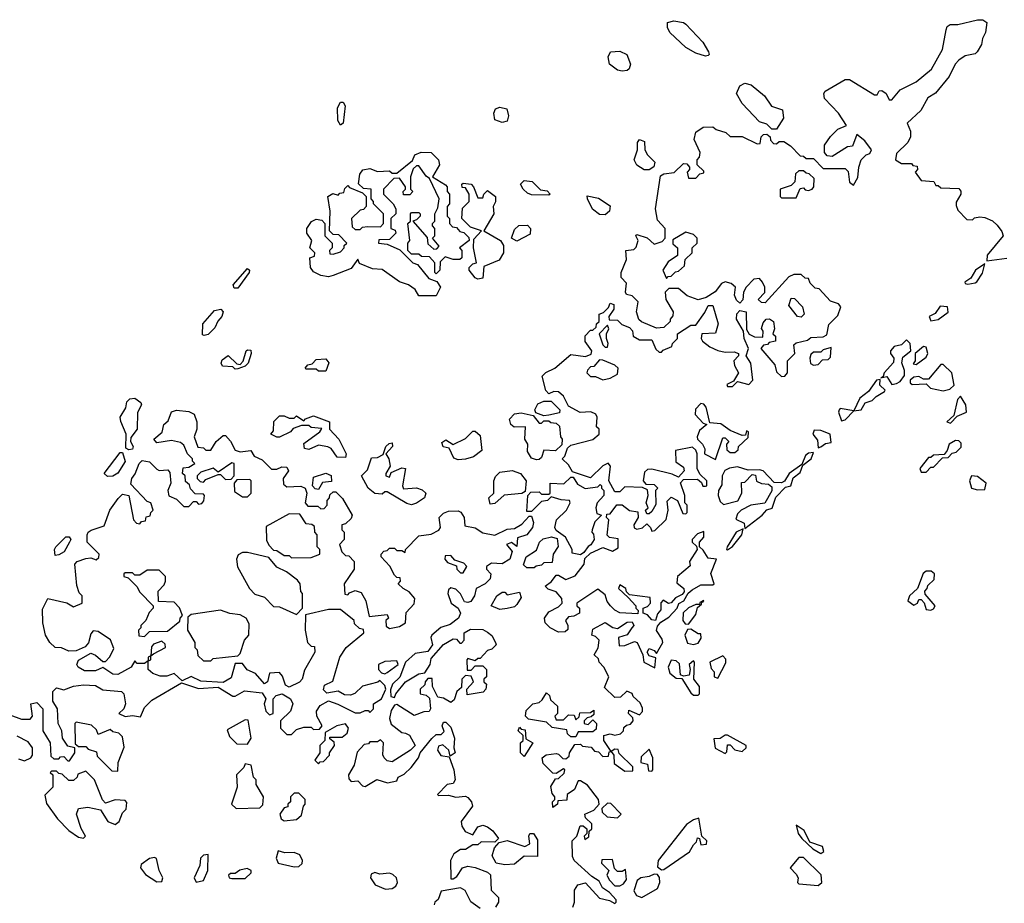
# Model space of a CAD drawing. Extents: x 2380107 to 2585170, y 384273 to 546161.
# Tile 328 of 331: x 2513055 to 2517074, y 497471 to 501077. Entities that reach past the tile are written whole.
import ezdxf

# ---------------------------------------------------------------- set-up
doc = ezdxf.new("R2010")
doc.units = 0

msp = doc.modelspace()

# ---------------------------------------------------------------- linework, layer by layer
at = {"layer": '0CON05XD'}
for points in [[(2516087.5, 500005), (2516075, 500020), (2516051.7, 500018.3), (2516020, 499985), (2516010, 499965), (2516007, 499933), (2515995, 499920), (2515981.7, 499931.7), (2515973, 499953), (2515977.5, 499985), (2515959.5, 499999.5), (2515935, 500006.7), (2515920, 500000), (2515893.6, 499966.4), (2515857.5, 499942.5), (2515825, 499933.3), (2515779.3, 499949.3), (2515745, 499980), (2515705, 499980), (2515690, 499965), (2515692.5, 499935), (2515722.5, 499885), (2515721.7, 499868.3), (2515710, 499855), (2515710, 499845), (2515685, 499820), (2515655, 499817.5), (2515593, 499843), (2515583, 499853), (2515572.5, 499885), (2515580, 499925), (2515555, 499950), (2515532.5, 499955), (2515527.5, 499965), (2515531.7, 500001.7), (2515510, 500025), (2515510, 500045), (2515531.7, 500098.3), (2515530, 500135), (2515561.7, 500138.3), (2515571.7, 500148.3), (2515580, 500175), (2515570, 500195), (2515575, 500200), (2515617, 500187), (2515645, 500160), (2515678.3, 500171.7), (2515690, 500185), (2515690, 500225), (2515658.3, 500258.3), (2515650, 500305), (2515670.7, 500439.3), (2515685, 500447.5), (2515727, 500453), (2515765, 500490), (2515778.3, 500488.3), (2515790, 500475), (2515790, 500465), (2515780, 500455), (2515785, 500430), (2515815, 500430), (2515831.7, 500448.3), (2515848.3, 500451.7), (2515848.3, 500458.3), (2515820, 500485), (2515820, 500505), (2515830, 500515), (2515832.5, 500535), (2515808.3, 500588.3), (2515815, 500617.5), (2515845, 500637.5), (2515885, 500640), (2515898.3, 500628.3), (2515937, 500617), (2515955, 500600), (2516005, 500600), (2516065, 500570), (2516078.3, 500571.7), (2516081.7, 500598.3), (2516091.7, 500608.3), (2516105, 500610), (2516118.3, 500598.3), (2516120, 500585), (2516131.7, 500571.7), (2516145, 500570), (2516155, 500580), (2516175, 500580), (2516201.7, 500561.7), (2516241.7, 500521.7), (2516255, 500520), (2516265, 500510), (2516295, 500510), (2516335, 500470), (2516425, 500470), (2516437, 500457), (2516443, 500413), (2516458.3, 500401.7), (2516477, 500433), (2516480, 500475), (2516490, 500505), (2516510, 500525), (2516525, 500530), (2516532.5, 500545), (2516505, 500582.5), (2516472.5, 500607.5), (2516455, 500560), (2516435, 500557.5), (2516371.7, 500518.3), (2516351.7, 500521.7), (2516340, 500535), (2516340, 500565), (2516365, 500600), (2516395, 500630), (2516430, 500645), (2516397.5, 500695), (2516340, 500755), (2516337.5, 500775), (2516342.5, 500785), (2516425, 500832.5), (2516443, 500833), (2516545, 500770), (2516555, 500770), (2516563, 500787), (2516575, 500787.5), (2516592.5, 500775), (2516605, 500750), (2516615, 500750), (2516649.5, 500790.5), (2516715, 500823.3), (2516777.5, 500875), (2516822.5, 500955), (2516836.7, 501035), (2516841.2, 501048.8), (2516853, 501057), (2516885, 501056.7), (2516965, 501076.7), (2516986.4, 501076.4), (2517002.5, 501065), (2516997.5, 501025), (2516985, 501000), (2516981.2, 500975), (2516964.1, 500945.9), (2516955, 500936.7), (2516915, 500928.8), (2516888.3, 500911.7), (2516873.3, 500895), (2516850, 500845), (2516793.6, 500776.4), (2516762.3, 500757.7), (2516734.3, 500705.7), (2516677.5, 500655), (2516691.7, 500621.7), (2516691.7, 500598.3), (2516680, 500575), (2516635, 500530), (2516630, 500505), (2516655, 500490), (2516695, 500490), (2516701.7, 500481.7), (2516718.3, 500478.3), (2516720, 500465), (2516710, 500455), (2516735, 500420), (2516787, 500417), (2516795, 500400), (2516805, 500400), (2516815, 500390), (2516888.3, 500388.3), (2516897.5, 500377.5), (2516897.5, 500365), (2516878.3, 500331.7), (2516878.3, 500318.3), (2516885, 500300), (2516921.7, 500261.7), (2516945, 500260), (2516952.5, 500267.5), (2516975, 500272.5), (2516995, 500270), (2517026.1, 500256.1), (2517045, 500237.5), (2517065, 500212.5), (2517070, 500195), (2517003.9, 500116.1), (2517003, 500093), (2517085, 500103.8)], [(2515855, 500927.5), (2515815, 500940), (2515775, 500963.3), (2515708.8, 501025), (2515700, 501045), (2515700, 501065), (2515725, 501071.4), (2515765, 501065.8), (2515775, 501058.8), (2515843.3, 500985), (2515867.5, 500945), (2515870, 500935), (2515865, 500930), (2515855, 500927.5)], [(2515515, 500866.2), (2515495, 500871.2), (2515463.3, 500895), (2515456.7, 500925), (2515467.5, 500945), (2515505, 500948), (2515534.2, 500934.2), (2515548, 500895), (2515543.6, 500876.4), (2515535, 500870), (2515515, 500866.2)], [(2516145, 500630), (2516125, 500630), (2516105, 500650), (2516075, 500660), (2516004.1, 500734.1), (2515981.4, 500775), (2515995, 500807.1), (2516015, 500817.1), (2516041.2, 500811.2), (2516096, 500766), (2516123.6, 500723.6), (2516169.3, 500709.3), (2516172.5, 500675), (2516145, 500630)], [(2514365, 500646), (2514353.1, 500665), (2514352.8, 500717.2), (2514365, 500740.8), (2514375, 500740), (2514383.3, 500725), (2514375, 500654), (2514365, 500646)], [(2515025, 500656.7), (2514995, 500667.5), (2514990, 500695), (2514997, 500713), (2515015, 500720), (2515043, 500713), (2515050, 500685), (2515045, 500662.5), (2515025, 500656.7)], [(2515625, 500463.3), (2515604.1, 500464.1), (2515575, 500483.3), (2515563.3, 500505), (2515577.5, 500545), (2515577.5, 500575), (2515585, 500587.5), (2515605, 500580), (2515607.5, 500545), (2515617.5, 500525), (2515647.5, 500495), (2515643.6, 500476.4), (2515625, 500463.3)], [(2514755, 499950), (2514685, 499950), (2514670, 499975), (2514642.5, 499995), (2514605, 500006.7), (2514535, 500057.5), (2514495, 500060), (2514441.7, 500081.7), (2514435, 500100), (2514408.3, 500061.7), (2514335, 500032.5), (2514315, 500027.5), (2514285, 500032.5), (2514255, 500047.5), (2514242.5, 500065), (2514240, 500105), (2514258.3, 500111.7), (2514260, 500125), (2514240, 500145), (2514247.5, 500175), (2514227.5, 500205), (2514227.5, 500225), (2514246.4, 500253.6), (2514265, 500262.5), (2514288.3, 500258.3), (2514300, 500245), (2514300, 500195), (2514330, 500165), (2514330, 500145), (2514320, 500135), (2514321.7, 500121.7), (2514335, 500120), (2514365, 500130), (2514380, 500145), (2514380, 500155), (2514390, 500165), (2514358.3, 500198.3), (2514335, 500200), (2514320, 500215), (2514322.5, 500295), (2514312.5, 500355), (2514333, 500367), (2514355, 500360), (2514361.7, 500368.3), (2514378.3, 500371.7), (2514381.7, 500388.3), (2514395, 500400), (2514401.7, 500391.7), (2514455, 500370), (2514470, 500355), (2514470, 500315), (2514458.3, 500301.7), (2514445, 500300), (2514410, 500265), (2514411.7, 500231.7), (2514425, 500220), (2514445, 500220), (2514455, 500230), (2514475, 500232.5), (2514528.3, 500231.7), (2514540, 500245), (2514540, 500285), (2514500, 500325), (2514500, 500335), (2514490, 500345), (2514490, 500385), (2514458.3, 500388.3), (2514437.5, 500407.5), (2514443.9, 500446.1), (2514456.2, 500463.8), (2514485, 500470), (2514515, 500457.5), (2514565, 500460), (2514575, 500450), (2514595, 500450), (2514658.3, 500501.7), (2514667.5, 500525), (2514693.3, 500536.7), (2514735, 500534.5), (2514764.4, 500505), (2514768.6, 500485), (2514740, 500435), (2514793, 500403), (2514800, 500395), (2514800, 500375), (2514810, 500365), (2514810, 500325), (2514800, 500315), (2514800, 500275), (2514810, 500265), (2514810, 500245), (2514821.7, 500231.7), (2514838.3, 500228.3), (2514851.7, 500211.7), (2514868.3, 500208.3), (2514888.3, 500188.3), (2514890, 500175), (2514850, 500145), (2514860, 500135), (2514860, 500105), (2514851.7, 500098.3), (2514825, 500097.5), (2514791.7, 500108.3), (2514771.7, 500088.3), (2514770, 500055), (2514755, 500040), (2514750, 500045), (2514750, 500085), (2514728.3, 500108.3), (2514695, 500110), (2514685, 500120), (2514655, 500120), (2514640, 500135), (2514640, 500165), (2514647.5, 500175), (2514640, 500245), (2514650, 500255), (2514650, 500285), (2514655, 500290), (2514685, 500290), (2514690, 500285), (2514690, 500275), (2514675, 500260), (2514660, 500255), (2514718.3, 500188.3), (2514721.7, 500161.7), (2514745, 500140), (2514758.3, 500141.7), (2514767, 500153), (2514740, 500185), (2514750, 500195), (2514750, 500225), (2514740, 500235), (2514740, 500245), (2514750, 500255), (2514750, 500285), (2514761.7, 500308.3), (2514767.5, 500345), (2514728.3, 500428.3), (2514715, 500437.5), (2514685, 500480), (2514675, 500480), (2514661.7, 500468.3), (2514650, 500435), (2514650, 500385), (2514660, 500375), (2514648.3, 500361.7), (2514621.7, 500361.7), (2514620, 500375), (2514630, 500385), (2514630, 500395), (2514605, 500430), (2514581.7, 500428.3), (2514540, 500385), (2514540, 500365), (2514580, 500325), (2514590, 500305), (2514590, 500285), (2514570, 500265), (2514570, 500225), (2514588.3, 500218.3), (2514590, 500205), (2514565, 500180), (2514521.7, 500178.3), (2514520, 500165), (2514555, 500160), (2514607, 500137), (2514660, 500085), (2514678.3, 500078.3), (2514725, 500020), (2514758.3, 500008.3), (2514772.5, 499985), (2514755, 499950)], [(2516225, 500350), (2516241.7, 500388.3), (2516255, 500390), (2516261.7, 500381.7), (2516275, 500380), (2516290, 500385), (2516297.5, 500395), (2516298.3, 500428.3), (2516278.3, 500448.3), (2516265, 500450), (2516255, 500460), (2516235, 500460), (2516221.7, 500448.3), (2516220, 500415), (2516205, 500400), (2516160, 500385), (2516160, 500355), (2516165, 500350), (2516225, 500350)], [(2514925, 500017.5), (2514913.9, 500023.9), (2514890, 500055), (2514890, 500065), (2514905, 500080), (2514920, 500085), (2514907.5, 500145), (2514908.3, 500181.7), (2514940, 500215), (2514895, 500230), (2514860, 500265), (2514863, 500307), (2514890, 500335), (2514890, 500365), (2514875, 500390), (2514861.7, 500391.7), (2514860, 500405), (2514865, 500410), (2514897.5, 500405), (2514907.5, 500395), (2514925, 500350), (2514945, 500350), (2514950, 500365), (2514965, 500380), (2514997.5, 500355), (2514997, 500333), (2514987.5, 500315), (2514990, 500285), (2514950, 500215), (2515017.5, 500175), (2515030, 500155), (2515030, 500125), (2515012.5, 500095), (2514950, 500070), (2514945, 500022.5), (2514925, 500017.5)], [(2515215, 500360), (2515145, 500362.5), (2515128.3, 500368.3), (2515110, 500385), (2515100, 500405), (2515115, 500420), (2515147, 500417), (2515181.7, 500381.7), (2515208.3, 500378.3), (2515220, 500365), (2515215, 500360)], [(2515445, 500280), (2515422.3, 500282.3), (2515394, 500304), (2515372.5, 500345), (2515371.7, 500358.3), (2515417.7, 500347.7), (2515465, 500317.5), (2515463.3, 500295), (2515445, 500280)], [(2515085, 500172.5), (2515062.5, 500185), (2515075, 500220), (2515093, 500237), (2515128.3, 500238.3), (2515140, 500225), (2515138.3, 500201.7), (2515085, 500172.5)], [(2515695, 500020), (2515701.7, 500028.3), (2515715, 500030), (2515731.7, 500048.3), (2515745, 500050), (2515768.3, 500071.7), (2515771.7, 500098.3), (2515800, 500125), (2515800, 500145), (2515820, 500165), (2515820, 500185), (2515805, 500200), (2515775, 500210), (2515721.7, 500178.3), (2515721.7, 500161.7), (2515740, 500145), (2515740, 500115), (2515701.7, 500088.3), (2515680, 500055), (2515695, 500020)], [(2516925, 499997.5), (2516955, 500003.3), (2516963, 500007), (2516985, 500042.5), (2516995, 500080), (2516957.5, 500055), (2516938, 500022), (2516913.9, 500006.1), (2516915, 500000), (2516925, 499997.5)], [(2513930.5, 499980.5), (2513926.2, 499995), (2513985, 500061.2), (2513993.3, 500055), (2513992, 500045), (2513945, 499980.8), (2513930.5, 499980.5)], [(2515312.5, 497455), (2515320, 497475), (2515320, 497525), (2515333.9, 497546.1), (2515365, 497553.8), (2515421.7, 497491.7), (2515462.5, 497482.5), (2515485, 497470), (2515490, 497475), (2515490, 497485), (2515462.5, 497515), (2515434.4, 497534.4), (2515421.2, 497561.2), (2515390, 497580), (2515318.8, 497645), (2515312.3, 497662.3), (2515310, 497725), (2515330, 497745), (2515343.3, 497786.7), (2515355, 497787.5), (2515370, 497775), (2515370, 497755), (2515360, 497745), (2515361.7, 497731.7), (2515378.3, 497741.7), (2515380, 497765), (2515390, 497775), (2515390, 497795), (2515365, 497820), (2515362.5, 497835), (2515399.3, 497850.7), (2515420, 497875), (2515417.5, 497895), (2515373, 497953), (2515345, 497970), (2515335, 497970), (2515320, 497935), (2515290, 497915), (2515288.3, 497891.7), (2515251.7, 497888.3), (2515250, 497875), (2515231.7, 497861.7), (2515230, 497885), (2515240, 497895), (2515240, 497905), (2515228.3, 497918.3), (2515223, 497947), (2515241.7, 497978.3), (2515255, 497980), (2515278.3, 498001.7), (2515280, 498015), (2515275, 498020), (2515245, 498000), (2515231.7, 498001.7), (2515191.7, 498041.7), (2515187.5, 498065), (2515203.6, 498076.4), (2515245, 498082.5), (2515255, 498080), (2515271.7, 498061.7), (2515285, 498060), (2515298.3, 498071.7), (2515300, 498085), (2515321.7, 498118.3), (2515345, 498120), (2515352.5, 498112.5), (2515388.3, 498108.3), (2515401.7, 498091.7), (2515418.3, 498088.3), (2515435, 498070), (2515458.3, 498071.7), (2515461.7, 498088.3), (2515470, 498090), (2515480, 498075), (2515481.7, 498041.7), (2515525, 498010), (2515558.3, 498011.7), (2515558.3, 498028.3), (2515501.7, 498081.7), (2515498.3, 498098.3), (2515485, 498100), (2515470, 498090), (2515440, 498135), (2515440, 498155), (2515465, 498162.5), (2515485, 498157.5), (2515508.3, 498161.7), (2515520, 498175), (2515521.7, 498188.3), (2515531.7, 498198.3), (2515548.3, 498201.7), (2515560, 498215), (2515558.3, 498228.3), (2515540, 498245), (2515541.7, 498258.3), (2515585, 498240), (2515597, 498253), (2515597, 498267), (2515588.3, 498288.3), (2515560, 498315), (2515555, 498327.5), (2515533, 498337), (2515508.3, 498311.7), (2515485, 498310), (2515441.7, 498351.7), (2515460, 498395), (2515440, 498435), (2515420, 498455), (2515418.3, 498468.3), (2515400, 498485), (2515417, 498513), (2515420, 498545), (2515405, 498560), (2515390, 498565), (2515395, 498590), (2515445, 498616.7), (2515476.4, 498596.4), (2515495, 498592.5), (2515535, 498617.5), (2515555, 498620), (2515562.5, 498605), (2515553.3, 498595), (2515535, 498566.7), (2515500, 498555), (2515501.7, 498521.7), (2515525, 498522.5), (2515565, 498538.6), (2515575.6, 498535.6), (2515598.8, 498485), (2515603.3, 498455), (2515648.3, 498431.7), (2515652.5, 498472.5), (2515625, 498480), (2515616.7, 498495), (2515625, 498510), (2515645, 498502.5), (2515655, 498490), (2515680, 498535), (2515678.3, 498548.3), (2515654.2, 498584.2), (2515658.6, 498601.4), (2515672.3, 498617.7), (2515705, 498638.8), (2515738.8, 498675), (2515746.1, 498693.9), (2515766.7, 498705), (2515783.9, 498736.1), (2515799.7, 498750.3), (2515835, 498770), (2515885, 498770), (2515890, 498775), (2515876.2, 498816.2), (2515900, 498875), (2515865, 498878.8), (2515845, 498912.5), (2515830, 498925), (2515830, 498945), (2515847.5, 498965), (2515848.3, 498988.3), (2515821.7, 498978.3), (2515800, 498955), (2515800, 498945), (2515818.3, 498928.3), (2515820, 498915), (2515790, 498865), (2515791.7, 498848.3), (2515740, 498805), (2515738.3, 498778.3), (2515766.2, 498755), (2515768, 498742), (2515759.4, 498730.6), (2515732, 498718), (2515715, 498696.7), (2515704, 498694), (2515681.7, 498708.3), (2515673, 498697), (2515671.7, 498668.3), (2515658.3, 498651.7), (2515650, 498625), (2515635, 498627.5), (2515618.3, 498648.3), (2515600, 498655), (2515600, 498675), (2515618.3, 498681.7), (2515630, 498695), (2515628.3, 498718.3), (2515545, 498730), (2515531.7, 498741.7), (2515530, 498755), (2515505, 498770), (2515500, 498755), (2515538.3, 498718.3), (2515570, 498685), (2515570, 498675), (2515580, 498665), (2515578.3, 498651.7), (2515505, 498656.7), (2515485, 498666.7), (2515467.5, 498685), (2515453, 498703), (2515445, 498730), (2515415, 498752.5), (2515330, 498695), (2515330, 498685), (2515340, 498675), (2515340, 498655), (2515317, 498643), (2515295, 498640), (2515282.5, 498625), (2515292.5, 498605), (2515292.5, 498587.5), (2515281.7, 498578.3), (2515255, 498577.5), (2515220, 498595), (2515200, 498615), (2515197.5, 498635), (2515215, 498660), (2515255, 498680), (2515270, 498695), (2515267.5, 498715), (2515245, 498742.5), (2515213, 498753), (2515200, 498765), (2515226.4, 498783.6), (2515245, 498810), (2515255, 498810), (2515285, 498792.5), (2515323, 498807), (2515360, 498855), (2515362.5, 498877.5), (2515385, 498900), (2515435, 498922.5), (2515475, 498907.5), (2515498.3, 498921.7), (2515498.3, 498958.3), (2515463, 498963), (2515453, 498973), (2515460, 499035), (2515450, 499045), (2515451.7, 499058.3), (2515465, 499060), (2515493.3, 499096.7), (2515515, 499096.7), (2515543.8, 499073.8), (2515578.3, 499068.3), (2515580, 499045), (2515562.5, 499015), (2515563.3, 499003.3), (2515575, 498997.5), (2515597, 499003), (2515615, 499020), (2515630, 499005), (2515635, 498990), (2515648.3, 498991.7), (2515693.6, 499036.4), (2515702.5, 499075), (2515698.3, 499111.7), (2515715, 499127.5), (2515740, 499115), (2515761.7, 499061.7), (2515775, 499060), (2515780, 499065), (2515780, 499095), (2515770, 499105), (2515770, 499135), (2515753, 499187), (2515765, 499200), (2515821.7, 499201.7), (2515838.3, 499188.3), (2515843.6, 499173.6), (2515855, 499172.5), (2515860, 499175), (2515860, 499195), (2515831.7, 499221.7), (2515820, 499245), (2515820, 499305), (2515815, 499320), (2515801.7, 499331.7), (2515731.7, 499318.3), (2515733, 499273), (2515765, 499250), (2515767.5, 499235), (2515745, 499210), (2515718.3, 499221.7), (2515635, 499242.5), (2515618.3, 499241.7), (2515605, 499230), (2515600, 499195), (2515611.7, 499181.7), (2515645, 499180), (2515660, 499165), (2515650, 499155), (2515651.7, 499098.3), (2515635, 499070), (2515625, 499060), (2515615, 499060), (2515610, 499075), (2515620, 499085), (2515612.5, 499105), (2515620, 499135), (2515618.3, 499158.3), (2515597.5, 499167.5), (2515525, 499170), (2515505, 499150), (2515485, 499150), (2515460, 499195), (2515467.5, 499255), (2515457, 499267), (2515435, 499256.7), (2515385, 499207.5), (2515311.7, 499231.7), (2515295, 499260), (2515270, 499285), (2515280, 499295), (2515291.7, 499328.3), (2515305, 499340), (2515395, 499363.3), (2515420, 499385), (2515420, 499405), (2515410, 499415), (2515412.5, 499455), (2515406.4, 499466.4), (2515387, 499477), (2515343.6, 499473.6), (2515295, 499500), (2515275, 499540), (2515255, 499557.5), (2515235, 499560), (2515215, 499550), (2515203, 499563), (2515188.3, 499621.7), (2515203, 499637), (2515240, 499655), (2515305, 499710), (2515365, 499702.5), (2515388.3, 499711.7), (2515390, 499725), (2515363, 499763), (2515363, 499787), (2515385, 499810), (2515395, 499810), (2515408.3, 499821.7), (2515410, 499835), (2515420, 499845), (2515420, 499875), (2515438.3, 499881.7), (2515458.3, 499901.7), (2515465, 499920), (2515480, 499915), (2515480, 499895), (2515460, 499865), (2515461.7, 499851.7), (2515495, 499850), (2515513, 499833), (2515545, 499820), (2515557, 499807), (2515560, 499785), (2515585, 499770), (2515635, 499770), (2515651.7, 499731.7), (2515665, 499720), (2515675, 499720), (2515681.7, 499728.3), (2515716.7, 499743.3), (2515720, 499755), (2515740, 499775), (2515740, 499795), (2515795, 499830), (2515815, 499830), (2515851.7, 499881.7), (2515865, 499910), (2515885, 499910), (2515906.2, 499835), (2515895, 499797.5), (2515840, 499795), (2515837.5, 499775), (2515842.5, 499765), (2515871.7, 499741.7), (2515905, 499726.7), (2515935, 499720), (2515971.7, 499721.7), (2515990, 499715), (2515990, 499705), (2515970, 499685), (2515972.5, 499665), (2515990, 499635), (2515968.3, 499601.7), (2515941.7, 499588.3), (2515945, 499580), (2515965, 499580), (2515985, 499600), (2516031.7, 499588.3), (2516047.5, 499605), (2516040, 499675), (2516020, 499705), (2516030, 499735), (2516012.5, 499775), (2516010, 499805), (2515981.2, 499855), (2515983, 499877), (2515995, 499890), (2516020, 499885), (2516022.5, 499812.5), (2516033.3, 499793.3), (2516055, 499782.5), (2516088.3, 499781.7), (2516090, 499805), (2516083.6, 499816.4), (2516090.5, 499839.5), (2516102.5, 499855), (2516116.4, 499856.4), (2516132.5, 499845), (2516136.7, 499815), (2516130, 499795), (2516140, 499785), (2516140, 499765), (2516115, 499760), (2516108.3, 499751.7), (2516091.7, 499748.3), (2516080, 499735), (2516138.3, 499668.3), (2516145, 499640), (2516165, 499620), (2516178.3, 499621.7), (2516190, 499635), (2516190, 499685), (2516220, 499715), (2516215, 499750), (2516225, 499757.5), (2516271.7, 499768.3), (2516285, 499780), (2516335, 499782.5), (2516349.3, 499790.7), (2516357.5, 499832.5), (2516395, 499870), (2516407.5, 499905), (2516397, 499917), (2516365, 499927.5), (2516318.3, 499978.3), (2516301.7, 499981.7), (2516281.7, 500001.7), (2516275, 500020), (2516261.7, 500021.7), (2516245, 500037.5), (2516215, 500037.5), (2516195, 500027.5), (2516098.3, 499921.7), (2516083, 499923), (2516070, 499935), (2516097, 499963), (2516096.7, 499985), (2516087.5, 500005)], [(2516245, 499862.5), (2516230, 499865), (2516195, 499910), (2516205, 499940), (2516218.3, 499938.3), (2516250, 499905), (2516257.5, 499875), (2516245, 499862.5)], [(2516775, 499847.5), (2516805, 499853.8), (2516845, 499882.5), (2516842.5, 499905), (2516812, 499908), (2516791.7, 499878.3), (2516767.5, 499865), (2516775, 499847.5)], [(2513807.5, 499787.5), (2513801.2, 499791.2), (2513803.3, 499835), (2513850.6, 499889.4), (2513875.6, 499895.6), (2513885.7, 499885), (2513880, 499865), (2513863.4, 499846.6), (2513851.4, 499818.6), (2513825, 499792.5), (2513807.5, 499787.5)], [(2515455, 499740), (2515457.5, 499755), (2515450, 499775), (2515450, 499795), (2515460, 499815), (2515455, 499830), (2515420, 499795), (2515435, 499750), (2515445, 499740), (2515455, 499740)], [(2516615, 499587.5), (2516635, 499592.5), (2516649.3, 499600.7), (2516667.5, 499625), (2516667.5, 499645), (2516656.4, 499676.4), (2516660.5, 499699.5), (2516692.5, 499725), (2516690, 499755), (2516675, 499770), (2516655, 499750), (2516625, 499742.5), (2516610, 499725), (2516610, 499715), (2516623.3, 499695), (2516621.7, 499678.3), (2516583.8, 499635), (2516580, 499620), (2516570, 499615), (2516595, 499620), (2516615, 499587.5)], [(2516715, 499670), (2516755, 499700), (2516762.5, 499715), (2516755, 499740), (2516745, 499742.5), (2516710, 499715), (2516710, 499685), (2516702.5, 499672.5), (2516715, 499670)], [(2513935, 499650), (2513925, 499660), (2513883, 499663), (2513877.5, 499675), (2513881.7, 499688.3), (2513906.4, 499706.4), (2513941.7, 499671.7), (2513955, 499670), (2513967, 499683), (2513980, 499725), (2513985, 499730), (2513998.3, 499728.3), (2514000, 499715), (2513987.5, 499675), (2513975, 499662.5), (2513945, 499652.5), (2513935, 499650)], [(2516295, 499666.7), (2516315, 499670), (2516331.7, 499688.3), (2516355, 499690), (2516365, 499700), (2516368.3, 499738.3), (2516335, 499730), (2516325, 499720), (2516295, 499720), (2516285, 499710), (2516280, 499695), (2516283.9, 499673.9), (2516295, 499666.7)], [(2514305, 499642.5), (2514275, 499642.5), (2514265, 499650), (2514225, 499650), (2514220, 499655), (2514231.7, 499668.3), (2514248.3, 499671.7), (2514265, 499690), (2514305, 499692.5), (2514316.7, 499676.7), (2514305, 499642.5)], [(2515435, 499607.5), (2515465, 499613.3), (2515495, 499630), (2515497.5, 499655), (2515485, 499667.5), (2515435, 499687.5), (2515421.7, 499688.3), (2515398.3, 499661.7), (2515385, 499660), (2515373, 499647), (2515370, 499635), (2515385, 499620), (2515405, 499620), (2515435, 499607.5)], [(2516825, 499562.5), (2516851.7, 499568.3), (2516870, 499585), (2516860, 499635), (2516825, 499670), (2516815, 499670), (2516765, 499610), (2516745, 499610), (2516725, 499620), (2516705, 499617.5), (2516690, 499605), (2516690, 499595), (2516698.3, 499588.3), (2516755, 499590), (2516773, 499573), (2516825, 499562.5)], [(2516410, 499440), (2516425, 499443.3), (2516460, 499480), (2516490, 499485), (2516507, 499513), (2516535, 499522.5), (2516550.7, 499539.3), (2516585, 499560), (2516587.5, 499565), (2516566.7, 499585), (2516568.3, 499608.3), (2516552.5, 499605), (2516520.5, 499559.5), (2516485, 499532.5), (2516460, 499480), (2516405, 499490), (2516400, 499485), (2516397.5, 499475), (2516410, 499440)], [(2513500.7, 499320.7), (2513488.3, 499328.3), (2513490, 499385), (2513467.5, 499437.5), (2513465.8, 499455), (2513487.7, 499492.3), (2513492.7, 499517.3), (2513505, 499528.8), (2513525, 499532), (2513550, 499515), (2513552.5, 499505), (2513536, 499474), (2513534, 499405), (2513508.3, 499371.7), (2513507.5, 499355), (2513518.8, 499335), (2513515, 499323.8), (2513500.7, 499320.7)], [(2515195, 499460), (2515161.7, 499471.7), (2515157.5, 499485), (2515170.7, 499509.3), (2515195, 499520), (2515225, 499520), (2515260, 499485), (2515258.3, 499471.7), (2515215, 499462.5), (2515195, 499460)], [(2515895, 499282.5), (2515925, 499370), (2515935, 499370), (2515950, 499355), (2515940, 499345), (2515941.7, 499321.7), (2515955, 499310), (2515975, 499310), (2515988.3, 499321.7), (2515990, 499335), (2516028.3, 499371.7), (2516030, 499395), (2516021.7, 499398.3), (2516018.3, 499381.7), (2516005, 499380), (2515955, 499400), (2515917, 499427), (2515871.7, 499431.7), (2515857.5, 499495), (2515848.3, 499508.3), (2515835, 499510), (2515813.3, 499486.7), (2515812.5, 499465), (2515845, 499430), (2515860, 499425), (2515830, 499400), (2515820, 499375), (2515822.5, 499365), (2515842.5, 499345), (2515852.5, 499325), (2515850, 499305), (2515895, 499282.5)], [(2516855, 499430), (2516881.7, 499458.3), (2516920, 499475), (2516917.5, 499505), (2516895, 499540), (2516883.6, 499526.4), (2516868.3, 499461.7), (2516840, 499435), (2516855, 499430)], [(2514353.6, 498283.6), (2514425, 498247.5), (2514445, 498247.5), (2514465, 498257.5), (2514477.5, 498257.5), (2514485, 498250), (2514500, 498265), (2514500, 498285), (2514532.5, 498305), (2514550, 498345), (2514545, 498360), (2514525, 498380), (2514517, 498373), (2514455, 498356.7), (2514422.9, 498327.1), (2514405, 498320), (2514381.2, 498321.2), (2514355, 498336.7), (2514308.8, 498328.8), (2514295, 498342.5), (2514298.8, 498361.2), (2514333.3, 498376.7), (2514362.5, 498475), (2514387.5, 498515), (2514460, 498575), (2514458.3, 498588.3), (2514441.7, 498591.7), (2514421.7, 498611.7), (2514420, 498625), (2514365, 498670), (2514315, 498670), (2514221.7, 498648.3), (2514220, 498585), (2514230, 498535), (2514245, 498520), (2514258.3, 498518.3), (2514260, 498495), (2514218.3, 498421.7), (2514207.5, 498385), (2514197.1, 498372.9), (2514155, 498352.5), (2514140.6, 498360.6), (2514127.7, 498397.7), (2514115, 498412.5), (2514075, 498410), (2514066.7, 498375), (2514055, 498366.7), (2514018.3, 498408.3), (2513983.6, 498423.6), (2513965, 498450), (2513935, 498450), (2513918.7, 498391.3), (2513885, 498372), (2513795, 498377.5), (2513755, 498396.2), (2513718.3, 498378.3), (2513685, 498408.8), (2513655, 498397.1), (2513628.3, 498398.3), (2513598, 498408), (2513580, 498425), (2513580, 498460), (2513590, 498465), (2513590, 498480), (2513601.7, 498488.3), (2513650, 498515), (2513648.3, 498528.3), (2513635, 498540), (2513601.7, 498528.3), (2513593, 498517), (2513590, 498480), (2513580, 498475), (2513580, 498460), (2513565, 498450), (2513535, 498450), (2513525, 498460), (2513510, 498435), (2513455, 498404), (2513435, 498405.8), (2513395, 498433.3), (2513365, 498420), (2513319.4, 498419.4), (2513294, 498435), (2513288.8, 498445), (2513295, 498463.3), (2513345, 498491.2), (2513365, 498483.8), (2513395, 498457.5), (2513405, 498457.5), (2513423.6, 498476.4), (2513439.3, 498510.7), (2513425.9, 498545.9), (2513375, 498580), (2513355, 498582.5), (2513345, 498570), (2513335.9, 498534.1), (2513322.3, 498517.7), (2513285, 498501.2), (2513255, 498500), (2513225, 498513.3), (2513200, 498515), (2513177.5, 498535), (2513160, 498565), (2513150, 498615), (2513148.3, 498671.7), (2513170, 498715), (2513247, 498697), (2513275, 498680), (2513310, 498695), (2513310, 498725), (2513298.3, 498738.3), (2513288.3, 498768.3), (2513280, 498855), (2513290, 498865), (2513325, 498877.5), (2513345, 498880), (2513367.5, 498872.5), (2513378.3, 498881.7), (2513380, 498895), (2513330, 498945), (2513330, 498975), (2513334, 498986), (2513346.4, 498993.6), (2513399.3, 499010.7), (2513422.5, 499075), (2513457, 499123), (2513475, 499140), (2513500, 499135), (2513520, 499035), (2513531.7, 499021.7), (2513545, 499020), (2513551.7, 499028.3), (2513568.3, 499031.7), (2513571.7, 499048.3), (2513588.3, 499051.7), (2513590, 499065), (2513600, 499075), (2513590, 499105), (2513575, 499110), (2513508.3, 499181.7), (2513513.3, 499205), (2513527, 499223), (2513542.5, 499265), (2513555, 499277.5), (2513585, 499272.5), (2513615, 499242.5), (2513625, 499237.5), (2513660, 499240), (2513668.3, 499228.3), (2513672.5, 499185), (2513660, 499155), (2513663.6, 499133.6), (2513695, 499120), (2513725, 499090), (2513745, 499090), (2513765, 499110), (2513775, 499110), (2513785, 499100), (2513798.3, 499101.7), (2513807, 499113), (2513810, 499135), (2513805, 499140), (2513771.7, 499141.7), (2513751.7, 499161.7), (2513748.3, 499178.3), (2513731.7, 499191.7), (2513730, 499215), (2513720, 499225), (2513721.7, 499248.3), (2513745, 499250), (2513770, 499265), (2513760, 499275), (2513760, 499285), (2513740, 499305), (2513725, 499340), (2513711.7, 499351.7), (2513675, 499360), (2513615, 499350), (2513602.5, 499365), (2513636, 499394), (2513643.3, 499425), (2513660.7, 499439.3), (2513675, 499476.2), (2513695, 499483.3), (2513745, 499477.5), (2513767, 499467), (2513777.5, 499435), (2513777.5, 499405), (2513767.5, 499375), (2513781.7, 499331.7), (2513805, 499330), (2513815, 499320), (2513835, 499320), (2513857.5, 499355), (2513885, 499380), (2513895, 499380), (2513916.1, 499356.1), (2513935, 499320), (2513955, 499313.3), (2513998.3, 499318.3), (2514012.5, 499295), (2514045, 499280), (2514083, 499243), (2514105, 499242.5), (2514125, 499252.5), (2514145, 499250), (2514152.5, 499235), (2514130, 499205), (2514131.7, 499181.7), (2514145, 499170), (2514203, 499173), (2514220, 499165), (2514227.5, 499145), (2514220, 499105), (2514231.7, 499091.7), (2514271.7, 499091.7), (2514285, 499080), (2514298.3, 499081.7), (2514310, 499095), (2514310, 499115), (2514320, 499125), (2514321.7, 499138.3), (2514335, 499150), (2514345, 499150), (2514373, 499123), (2514412.5, 499055), (2514408.3, 499041.7), (2514385, 499020), (2514370, 499015), (2514370, 498995), (2514380, 498985), (2514380, 498955), (2514360, 498935), (2514370, 498905), (2514385, 498890), (2514398.3, 498888.3), (2514420, 498865), (2514420, 498835), (2514380, 498775), (2514381.7, 498731.7), (2514395, 498730), (2514401.7, 498738.3), (2514425, 498747.5), (2514449.3, 498739.3), (2514467.5, 498705), (2514481.7, 498641.7), (2514555, 498650), (2514560, 498635), (2514550, 498625), (2514551.7, 498601.7), (2514565, 498592.5), (2514605, 498600), (2514630, 498615), (2514633, 498657), (2514665, 498692.5), (2514667.5, 498715), (2514645, 498742.5), (2514620, 498755), (2514600, 498775), (2514610, 498785), (2514608.3, 498798.3), (2514595, 498800), (2514585, 498810), (2514566.1, 498846.1), (2514530, 498885), (2514530, 498895), (2514541.7, 498908.3), (2514555, 498910), (2514565, 498920), (2514585, 498920), (2514595, 498910), (2514615, 498910), (2514628.3, 498901.7), (2514630, 498915), (2514685, 498970), (2514735, 498977.5), (2514766.4, 498993.6), (2514772.5, 499005), (2514767.5, 499045), (2514785, 499063.3), (2514805, 499071.2), (2514845, 499072.5), (2514856.4, 499066.4), (2514870, 499045), (2514871.7, 499011.7), (2514915, 499002.5), (2514945, 498982.5), (2514995, 498972.5), (2515045, 498997.5), (2515075, 499000), (2515105, 499017.5), (2515135, 499050), (2515145, 499050), (2515152.5, 499025), (2515148.1, 499005), (2515125, 498974), (2515087.5, 498962.5), (2515085, 498927.5), (2515063, 498943), (2515042.5, 498935), (2515066.1, 498906.1), (2515056, 498875), (2515025, 498855.7), (2514981.7, 498858.3), (2514960, 498845), (2514960, 498835), (2514978.6, 498815), (2514975.8, 498795), (2514955.6, 498774.4), (2514918.8, 498755), (2514911.9, 498725), (2514897, 498703), (2514885, 498698.1), (2514871.5, 498701.5), (2514855, 498733.8), (2514835, 498753.3), (2514815, 498757.5), (2514805, 498750), (2514802.5, 498735), (2514816.2, 498696.2), (2514845.6, 498675.6), (2514854.2, 498654.2), (2514845.7, 498634.3), (2514811.7, 498608.3), (2514773.8, 498596.2), (2514737.5, 498565), (2514733.3, 498555), (2514740, 498525), (2514721.2, 498498.8), (2514669.3, 498490.7), (2514630, 498455), (2514607, 498393), (2514577.5, 498365), (2514568.3, 498341.7), (2514570, 498315), (2514585, 498310), (2514590, 498325), (2514630, 498375), (2514685, 498407.5), (2514708.3, 498411.7), (2514730, 498445), (2514735, 498470), (2514785, 498527.5), (2514825, 498550), (2514838.3, 498548.3), (2514851.7, 498531.7), (2514858.3, 498531.7), (2514870, 498545), (2514870, 498575), (2514895, 498590), (2514945, 498587.5), (2514965, 498577.5), (2514983, 498563), (2514997.5, 498535), (2515000, 498525), (2514982.5, 498507.5), (2514965, 498502.5), (2514935, 498470), (2514925, 498470), (2514915, 498460), (2514885, 498470), (2514880, 498465), (2514881.7, 498421.7), (2514898.3, 498421.7), (2514915, 498440), (2514945, 498440), (2514960, 498425), (2514960, 498395), (2514950, 498385), (2514950, 498375), (2514960, 498365), (2514957.5, 498345), (2514947, 498333), (2514881.7, 498321.7), (2514880, 498345), (2514907.5, 498375), (2514898.3, 498398.3), (2514875, 498400), (2514860, 498385), (2514858.3, 498351.7), (2514840, 498335), (2514828.3, 498301.7), (2514815, 498290), (2514785, 498307.5), (2514761.7, 498311.7), (2514740, 498355), (2514738.3, 498388.3), (2514721.7, 498388.3), (2514710, 498375), (2514708.3, 498361.7), (2514690, 498345), (2514690, 498325), (2514715, 498320), (2514728.3, 498308.3), (2514732.5, 498265), (2514726.4, 498253.6), (2514705, 498252.5), (2514665, 498237.5), (2514595, 498282.5), (2514585, 498280), (2514571.9, 498258.1), (2514564, 498225), (2514571.2, 498201.2), (2514615, 498167.5), (2514630, 498165), (2514646.4, 498156.4), (2514670, 498115), (2514650, 498095), (2514575, 498047.5), (2514555, 498052.5), (2514542.5, 498065), (2514537, 498077), (2514540, 498125), (2514528.3, 498138.3), (2514515, 498130), (2514485, 498130), (2514478.3, 498121.7), (2514461.7, 498118.3), (2514433, 498087), (2514420, 498035), (2514397.5, 497995), (2514398.3, 497978.3), (2514408.3, 497968.3), (2514435, 497970), (2514455, 497950), (2514465, 497947.5), (2514513.6, 497976.4), (2514557, 497963), (2514595, 497970), (2514600, 497985), (2514625, 497997.5), (2514652.5, 498025), (2514682.5, 498065), (2514690, 498085), (2514737, 498143), (2514755, 498160), (2514775, 498160), (2514788.3, 498171.7), (2514780, 498195), (2514785, 498210), (2514795, 498210), (2514815, 498190), (2514830, 498145), (2514827.5, 498105), (2514832.5, 498085), (2514811.7, 498071.7), (2514806.2, 498096.2), (2514783, 498117), (2514765, 498112.5), (2514761.2, 498095), (2514774.3, 498074.3), (2514808.3, 498068.3), (2514827.5, 498015), (2514832.5, 497975), (2514825, 497960), (2514800, 497955), (2514760, 497915), (2514765, 497910), (2514805, 497912.5), (2514835, 497903.3), (2514875, 497907.5), (2514885, 497902.5), (2514900, 497885), (2514903, 497867), (2514856.7, 497805), (2514860, 497785), (2514873.9, 497763.9), (2514905, 497750), (2514925, 497782.5), (2514945, 497790), (2514965, 497783.3), (2514985.9, 497765.9), (2515010, 497735), (2514995, 497720), (2514938.3, 497721.7), (2514925, 497710), (2514905, 497710), (2514875, 497690), (2514855, 497690), (2514827, 497673), (2514813.3, 497645), (2514815, 497570), (2514825, 497570), (2514839.3, 497580.7), (2514862.5, 497615)], [(2515165, 499280), (2515145, 499287.5), (2515127.5, 499315), (2515130, 499345), (2515117.5, 499365), (2515120, 499415), (2515073.6, 499413.6), (2515060, 499425), (2515054.2, 499445.8), (2515075, 499468.8), (2515101.7, 499471.7), (2515151.7, 499461.7), (2515175, 499430), (2515185, 499430), (2515195, 499440), (2515215, 499440), (2515223, 499433), (2515245, 499430), (2515258.3, 499418.3), (2515262.5, 499375), (2515270, 499365), (2515268.3, 499341.7), (2515242.5, 499317.5), (2515195, 499320), (2515185, 499290), (2515175, 499282.5), (2515165, 499280)], [(2514385, 499290), (2514351.7, 499291.7), (2514326.4, 499326.4), (2514313, 499333), (2514275, 499340), (2514235, 499323.3), (2514217, 499327), (2514215, 499347.5), (2514280, 499395), (2514288.3, 499408.3), (2514245, 499412.5), (2514235, 499420), (2514205, 499420), (2514171.7, 499408.3), (2514160, 499395), (2514115, 499372.5), (2514105, 499372.5), (2514080, 499385), (2514091.7, 499398.3), (2514093, 499437), (2514115, 499460), (2514135, 499460), (2514155, 499450), (2514175, 499450), (2514185, 499460), (2514215, 499440), (2514221.7, 499448.3), (2514255, 499460), (2514320, 499435), (2514320, 499405), (2514357.5, 499365), (2514387.5, 499305), (2514385, 499290)], [(2514845, 499280), (2514826.7, 499286.7), (2514808.3, 499328.3), (2514783.6, 499333.6), (2514778.3, 499351.7), (2514795, 499362.5), (2514825, 499342.5), (2514875, 499367.5), (2514905, 499397.5), (2514915, 499397.5), (2514935, 499380), (2514941.7, 499318.3), (2514907.5, 499292.5), (2514875, 499283.8), (2514845, 499280)], [(2516315, 499330), (2516325, 499333.3), (2516345, 499346.7), (2516368.3, 499351.7), (2516363.3, 499385), (2516325, 499400), (2516298.3, 499401.7), (2516292.5, 499385), (2516311.2, 499361.2), (2516315, 499330)], [(2514655, 499096.7), (2514635, 499102.5), (2514555, 499150), (2514545, 499150), (2514535, 499140), (2514505, 499142.5), (2514477.5, 499165), (2514450, 499215), (2514475, 499240), (2514491.7, 499288.3), (2514515, 499290), (2514538.3, 499301.7), (2514550, 499335), (2514563, 499347), (2514575, 499350), (2514577.5, 499335), (2514550, 499305), (2514562.5, 499285), (2514567.5, 499255), (2514550, 499225), (2514550, 499215), (2514565, 499210), (2514571.7, 499228.3), (2514615, 499247.5), (2514630, 499245), (2514617.5, 499175), (2514621.7, 499161.7), (2514675, 499166.7), (2514698.3, 499158.3), (2514712.5, 499145), (2514707.5, 499125), (2514675, 499103.3), (2514655, 499096.7)], [(2516755, 499230), (2516775, 499250), (2516785, 499250), (2516821.7, 499288.3), (2516845, 499290), (2516861.7, 499308.3), (2516878.3, 499311.7), (2516898.3, 499331.7), (2516898.3, 499348.3), (2516888.3, 499358.3), (2516875, 499360), (2516850, 499345), (2516841.7, 499318.3), (2516828.3, 499301.7), (2516785, 499300), (2516775, 499290), (2516765, 499290), (2516730, 499245), (2516735, 499230), (2516755, 499230)], [(2513413, 499213), (2513400, 499225), (2513465, 499310), (2513475, 499310), (2513485.9, 499274.1), (2513455, 499226.7), (2513435, 499213.8), (2513413, 499213)], [(2516015, 499000), (2516085.6, 499054.4), (2516105, 499076.2), (2516126.2, 499083.8), (2516141.7, 499128.3), (2516180.9, 499169.1), (2516202.5, 499175), (2516212.5, 499207.5), (2516241.7, 499228.3), (2516251.7, 499258.3), (2516285.5, 499284.5), (2516295, 499310), (2516275, 499307.5), (2516262.3, 499297.7), (2516248.3, 499261.7), (2516196.7, 499225), (2516177.1, 499192.9), (2516165, 499186), (2516135, 499187.5), (2516090, 499235), (2516075, 499240), (2516028.3, 499238.3), (2515985, 499252.5), (2515953, 499247), (2515933.6, 499236.4), (2515922.5, 499215), (2515921.7, 499178.3), (2515907.5, 499155), (2515906.7, 499135), (2515915, 499110), (2515928.3, 499098.3), (2515986.4, 499113.6), (2516002.5, 499145), (2516001.7, 499188.3), (2516015, 499190), (2516045, 499220), (2516058.3, 499218.3), (2516063, 499193), (2516083.6, 499183.6), (2516111.7, 499181.7), (2516125, 499170), (2516125.9, 499154.1), (2516096.8, 499103.2), (2516040, 499095), (2516000, 499075), (2515985, 499060), (2515978.3, 499038.3), (2516012.5, 499022.5), (2516015, 499000)], [(2513805, 499190), (2513815, 499200), (2513865, 499220), (2513875, 499220), (2513895, 499200), (2513918.3, 499201.7), (2513930, 499215), (2513930, 499265), (2513921.7, 499268.3), (2513865, 499230), (2513845, 499246.7), (2513795, 499230), (2513780, 499215), (2513780, 499205), (2513791.7, 499191.7), (2513805, 499190)], [(2514275, 499160), (2514261.7, 499161.7), (2514250, 499175), (2514255, 499210), (2514305, 499226.7), (2514326.4, 499216.4), (2514328.3, 499191.7), (2514291.7, 499188.3), (2514275, 499160)], [(2514975, 499100), (2514970, 499125), (2514990, 499145), (2514990, 499195), (2514997, 499213), (2515015, 499230), (2515065, 499237.5), (2515100, 499225), (2515122.5, 499195), (2515118.3, 499151.7), (2515105, 499142.5), (2515033.3, 499136.7), (2514995, 499102.5), (2514975, 499100)], [(2513985, 499130), (2514000, 499145), (2514000, 499195), (2513995, 499200), (2513941.7, 499198.3), (2513930, 499185), (2513931.7, 499151.7), (2513965, 499130), (2513985, 499130)], [(2515345, 498892.5), (2515310, 498900), (2515310, 498915), (2515282.5, 498965), (2515245, 498992.5), (2515240, 499005), (2515246.2, 499035), (2515287.5, 499075), (2515302.5, 499105), (2515300, 499115), (2515265, 499116.7), (2515225, 499130), (2515210, 499115), (2515185, 499110), (2515145, 499070), (2515125, 499070), (2515130, 499135), (2515141.7, 499148.3), (2515175, 499150), (2515185, 499140), (2515215, 499140), (2515220, 499145), (2515220, 499185), (2515277, 499183), (2515305, 499210), (2515315, 499210), (2515331.7, 499181.7), (2515363, 499163), (2515415, 499170), (2515425, 499180), (2515430, 499175), (2515430, 499165), (2515440, 499155), (2515440, 499135), (2515412.5, 499105), (2515407.5, 499085), (2515411.7, 499061.7), (2515430, 499055), (2515403, 499027), (2515392.5, 498995), (2515390, 498985), (2515397, 498977), (2515400, 498955), (2515386.7, 498933.3), (2515375, 498927.5), (2515358.3, 498901.7), (2515345, 498892.5)], [(2516965, 499157.5), (2516995, 499160), (2517000, 499185), (2516965, 499212.5), (2516940, 499215), (2516932.5, 499195), (2516940, 499165), (2516965, 499157.5)], [(2514165, 498880), (2514245, 498882.5), (2514280, 498895), (2514280, 498915), (2514270, 498925), (2514270, 498975), (2514260, 498985), (2514258.3, 499008.3), (2514247, 499017), (2514225, 499020), (2514198.3, 499058.3), (2514155, 499060), (2514061.7, 499008.3), (2514063, 498953), (2514071.7, 498931.7), (2514091.7, 498911.7), (2514105, 498910), (2514135, 498890), (2514155, 498890), (2514165, 498880)], [(2515945, 498913.3), (2515965, 498927.5), (2516002.5, 498975), (2516008.3, 498998.3), (2515980, 498985), (2515943.3, 498925), (2515940, 498915), (2515945, 498913.3)], [(2513200, 498890), (2513197.5, 498915), (2513202.5, 498925), (2513243.9, 498966.1), (2513256.7, 498966.7), (2513263.3, 498955), (2513258.8, 498945), (2513236.2, 498905), (2513215, 498892.5), (2513200, 498890)], [(2515155, 498840), (2515125, 498840), (2515111.7, 498851.7), (2515122.5, 498885), (2515165, 498912.5), (2515177.5, 498945), (2515191.5, 498958.5), (2515225.9, 498965.9), (2515248.8, 498958.8), (2515252.7, 498927.3), (2515232.5, 498895), (2515228.3, 498861.7), (2515195, 498860), (2515185, 498850), (2515163, 498847), (2515155, 498840)], [(2514185, 498650), (2514210, 498675), (2514210, 498735), (2514203, 498743), (2514200, 498775), (2514189.3, 498789.3), (2514143.6, 498823.6), (2514105, 498842.5), (2514071.7, 498881.7), (2513985, 498902.5), (2513965, 498902.5), (2513947, 498893), (2513940, 498875), (2513943.6, 498843.6), (2513992.5, 498755), (2514015, 498732.5), (2514055, 498720), (2514091.7, 498681.7), (2514115, 498680), (2514185, 498650)], [(2514865, 498820), (2514880, 498845), (2514868.3, 498858.3), (2514831.7, 498871.7), (2514815, 498890), (2514791.7, 498888.3), (2514790, 498875), (2514801.7, 498861.7), (2514838.3, 498848.3), (2514840, 498835), (2514855, 498820), (2514865, 498820)], [(2513565, 498560), (2513585, 498580), (2513658.3, 498581.7), (2513708.3, 498621.7), (2513710, 498635), (2513720, 498645), (2513707, 498677), (2513685, 498700), (2513621.7, 498701.7), (2513620, 498745), (2513645, 498770), (2513650, 498785), (2513650, 498805), (2513625, 498830), (2513575, 498830), (2513545, 498810), (2513525, 498810), (2513515, 498820), (2513485, 498820), (2513480, 498815), (2513480, 498805), (2513498.3, 498798.3), (2513533, 498763), (2513545, 498740), (2513600, 498685), (2513600, 498675), (2513583, 498657), (2513570, 498625), (2513550, 498605), (2513550, 498595), (2513540, 498585), (2513541.7, 498561.7), (2513565, 498560)], [(2516775, 498667.5), (2516785, 498672.5), (2516792.5, 498685), (2516751.7, 498731.7), (2516750, 498745), (2516760, 498755), (2516761.7, 498768.3), (2516788.3, 498791.7), (2516790, 498815), (2516776.2, 498826.2), (2516755, 498826.7), (2516743.8, 498816.2), (2516720, 498755), (2516687.5, 498725), (2516680, 498705), (2516705, 498687.5), (2516720, 498695), (2516725, 498710), (2516735, 498710), (2516747, 498697), (2516755, 498670), (2516775, 498667.5)], [(2515015, 498670), (2514980, 498685), (2515002.5, 498725), (2515025, 498740), (2515035, 498740), (2515045, 498730), (2515095, 498740), (2515101.7, 498718.3), (2515085, 498690), (2515075, 498680), (2515045, 498673.3), (2515015, 498670)], [(2515785, 498610), (2515815, 498650), (2515821.7, 498678.3), (2515838.3, 498691.7), (2515840, 498700), (2515848.3, 498701.7), (2515847, 498707), (2515831.7, 498698.3), (2515830, 498690), (2515815, 498690), (2515785, 498676.7), (2515763.9, 498656.1), (2515762.5, 498625), (2515771.7, 498611.7), (2515785, 498610)], [(2513835, 498460), (2513845, 498470), (2513945, 498480), (2513955, 498490), (2513972.5, 498545), (2513990, 498565), (2513991.7, 498611.7), (2513980, 498635), (2513955, 498647.5), (2513913, 498653), (2513875, 498667.5), (2513755, 498650), (2513741.7, 498638.3), (2513740, 498585), (2513770, 498535), (2513770, 498515), (2513780, 498505), (2513781.7, 498481.7), (2513805, 498460), (2513835, 498460)], [(2515805, 498527.5), (2515825, 498532.5), (2515837, 498553), (2515835, 498570), (2515825, 498570), (2515795, 498590), (2515781.7, 498588.3), (2515770, 498565), (2515781.7, 498531.7), (2515805, 498527.5)], [(2514545, 498407.5), (2514555, 498412.5), (2514600, 498445), (2514595, 498460), (2514545, 498457.5), (2514520, 498445), (2514520, 498425), (2514531.7, 498411.7), (2514545, 498407.5)], [(2515825, 498320), (2515830, 498325), (2515830, 498355), (2515807.5, 498385), (2515810, 498455), (2515805, 498460), (2515787.5, 498445), (2515792.5, 498425), (2515788.3, 498401.7), (2515765, 498397.5), (2515752.5, 498402.5), (2515748.3, 498448.3), (2515735, 498460), (2515715, 498462.5), (2515701.9, 498435), (2515709.4, 498409.4), (2515735, 498390), (2515758.3, 498388.3), (2515795, 498330), (2515805, 498320), (2515825, 498320)], [(2515905, 498390), (2515937.5, 498452.5), (2515937, 498467), (2515925, 498480), (2515872.5, 498455), (2515878.3, 498428.3), (2515890, 498415), (2515890, 498395), (2515905, 498390)], [(2513015, 498240), (2513062.5, 498222.5), (2513098.3, 498221.7), (2513107.5, 498235), (2513100, 498285), (2513125, 498290), (2513150, 498265), (2513150, 498175), (2513180, 498125), (2513181.7, 498071.7), (2513195, 498060), (2513215, 498060), (2513221.7, 498068.3), (2513235, 498070), (2513251.7, 498051.7), (2513258.3, 498051.7), (2513280, 498085), (2513280, 498105), (2513251.7, 498111.7), (2513230, 498145), (2513227.5, 498175), (2513212.5, 498205), (2513210, 498265), (2513190, 498295), (2513190, 498335), (2513205, 498350), (2513235, 498342.5), (2513275, 498356.7), (2513315, 498362.5), (2513365, 498360), (2513395, 498342.5), (2513470, 498335), (2513480, 498325), (2513487.5, 498285), (2513480, 498265), (2513460, 498245), (2513485, 498232.5), (2513515, 498237.5), (2513548.3, 498231.7), (2513565, 498270), (2513595, 498300), (2513715, 498370), (2513785, 498346.7), (2513865, 498353.3), (2513925, 498316.7), (2513935, 498316.7), (2513972.3, 498337.7), (2514045, 498330), (2514060, 498305), (2514052.5, 498285), (2514060, 498255), (2514075, 498240), (2514090, 498245), (2514090, 498305), (2514101.7, 498318.3), (2514126.1, 498326.1), (2514160, 498305), (2514170, 498285), (2514160, 498255), (2514120, 498215), (2514120, 498185), (2514145, 498160), (2514165, 498160), (2514185, 498180), (2514215, 498190), (2514245, 498190), (2514255, 498180), (2514278.3, 498181.7), (2514290, 498195), (2514267.5, 498235), (2514266.7, 498255), (2514281.7, 498278.3), (2514315, 498297.5), (2514353.6, 498283.6)], [(2515325, 498150), (2515305, 498150), (2515291.7, 498161.7), (2515288.3, 498178.3), (2515228.3, 498188.3), (2515205, 498210), (2515131.7, 498221.7), (2515120, 498235), (2515123, 498257), (2515150, 498285), (2515175, 498290), (2515188.3, 498301.7), (2515205, 498330), (2515218.3, 498318.3), (2515221.7, 498301.7), (2515250, 498275), (2515250, 498245), (2515240, 498235), (2515245, 498220), (2515275, 498220), (2515295, 498240), (2515318.3, 498238.3), (2515325, 498220), (2515338.3, 498231.7), (2515341.7, 498248.3), (2515385, 498250), (2515398.3, 498258.3), (2515398.3, 498241.7), (2515388.3, 498231.7), (2515371.7, 498228.3), (2515360, 498215), (2515360, 498205), (2515375, 498200), (2515395, 498220), (2515410, 498205), (2515408.3, 498181.7), (2515395, 498170), (2515335, 498170), (2515325, 498150)], [(2513985, 498120), (2514000, 498145), (2513988.3, 498218.3), (2513975, 498220), (2513901.7, 498178.3), (2513911.7, 498151.7), (2513941.7, 498121.7), (2513985, 498120)], [(2513455, 498010), (2513457.5, 498045), (2513481.7, 498108.3), (2513475, 498150), (2513460, 498165), (2513435, 498170), (2513425, 498180), (2513375, 498160), (2513368.3, 498178.3), (2513348.3, 498198.3), (2513285, 498210), (2513280, 498205), (2513281.7, 498121.7), (2513295, 498110), (2513325, 498110), (2513335, 498100), (2513368.3, 498088.3), (2513371.7, 498071.7), (2513431.7, 498011.7), (2513455, 498010)], [(2514275, 498040), (2514281.7, 498048.3), (2514295, 498050), (2514320, 498075), (2514320, 498085), (2514340, 498115), (2514338.3, 498128.3), (2514321.7, 498141.7), (2514321.7, 498148.3), (2514371.7, 498148.3), (2514392.5, 498165), (2514397.5, 498185), (2514385, 498202.5), (2514350, 498195), (2514301.7, 498168.3), (2514300, 498135), (2514280, 498115), (2514280, 498085), (2514260, 498055), (2514275, 498040)], [(2515115, 498070), (2515100, 498085), (2515100, 498125), (2515110, 498135), (2515110, 498155), (2515090, 498175), (2515095, 498190), (2515101.7, 498181.7), (2515118.3, 498178.3), (2515121.7, 498141.7), (2515150, 498125), (2515115, 498070)], [(2513050.7, 498060.7), (2513075, 498052.5), (2513100, 498065), (2513107.5, 498075), (2513107.5, 498105), (2513089.3, 498129.3), (2513045, 498152.5)], [(2515935, 498082.5), (2515941.7, 498088.3), (2515945, 498117.5), (2515955, 498117.5), (2515975, 498096.7), (2516005, 498090), (2516020, 498105), (2516020, 498115), (2515945, 498156.7), (2515935, 498157.5), (2515915, 498143.8), (2515888.3, 498141.7), (2515893.9, 498103.9), (2515935, 498082.5)], [(2515635, 498010), (2515640, 498015), (2515640, 498065), (2515625, 498100), (2515591.7, 498068.3), (2515590, 498045), (2515618.3, 498038.3), (2515621.7, 498011.7), (2515635, 498010)], [(2513938.3, 497858.3), (2514035, 497860), (2514047, 497873), (2514050, 497905), (2514020, 497955), (2514020, 497975), (2514010, 497985), (2514000, 498035), (2513975, 498040), (2513970, 498025), (2513940, 497995), (2513942.5, 497945), (2513920, 497875), (2513938.3, 497858.3)], [(2513315, 497736.7), (2513323.3, 497745), (2513306.1, 497776.1), (2513287.5, 497835), (2513295, 497857.5), (2513333, 497863), (2513385, 497852.5), (2513414.5, 497804.5), (2513445, 497792.5), (2513461.2, 497805), (2513475, 497840), (2513490, 497855), (2513491.7, 497881.7), (2513485, 497890), (2513445, 497892.5), (2513405, 497880), (2513393, 497893), (2513360, 497975), (2513325, 498010), (2513291.7, 497998.3), (2513290, 497985), (2513275, 497972.5), (2513255, 497972.5), (2513228.3, 497998.3), (2513215, 498000), (2513205, 498010), (2513185, 498010), (2513180, 498005), (2513190, 497995), (2513190, 497945), (2513158.3, 497911.7), (2513165, 497877.5), (2513210, 497815), (2513255, 497768), (2513295, 497740), (2513315, 497736.7)], [(2514135, 497807.5), (2514185, 497812.5), (2514205, 497830), (2514213, 497867), (2514220, 497875), (2514220, 497895), (2514195, 497920), (2514175, 497920), (2514160, 497905), (2514160, 497885), (2514150, 497875), (2514150, 497865), (2514135, 497860), (2514117.5, 497835), (2514122.5, 497815), (2514135, 497807.5)], [(2515495, 497820), (2515510, 497835), (2515468.3, 497878.3), (2515455, 497880), (2515431.7, 497858.3), (2515433, 497843), (2515453, 497823), (2515495, 497820)], [(2515675, 497606.7), (2515685, 497608.8), (2515789.2, 497680.8), (2515805, 497710), (2515818.3, 497721.7), (2515821.7, 497738.3), (2515830, 497735), (2515835, 497710), (2515858.3, 497711.7), (2515860, 497725), (2515840, 497745), (2515827.5, 497817.5), (2515805, 497812), (2515777.5, 497792.5), (2515662, 497645), (2515659.3, 497619.3), (2515675, 497606.7)], [(2516325, 497673.8), (2516338, 497682), (2516332.7, 497702.7), (2516280.7, 497720.7), (2516257.3, 497767.3), (2516225, 497790), (2516233.3, 497755), (2516247.5, 497735), (2516292.7, 497692.7), (2516325, 497673.8)], [(2515035, 497627.5), (2515000, 497635), (2514983.3, 497665), (2514993, 497697), (2515011.7, 497718.3), (2515045, 497727.5), (2515117, 497703), (2515137, 497713), (2515133.3, 497745), (2515137.5, 497755), (2515152.5, 497755), (2515169.3, 497729.3), (2515168.3, 497661.7), (2515115, 497662.5), (2515075, 497630), (2515035, 497627.5)], [(2513615, 497558.8), (2513635, 497560), (2513638.8, 497575), (2513623.8, 497605), (2513613, 497653), (2513605, 497657.5), (2513585, 497653.3), (2513550.8, 497629.2), (2513548.8, 497615), (2513568.7, 497588.7), (2513615, 497558.8)], [(2513775, 497557.5), (2513805, 497563.3), (2513822.5, 497605), (2513825, 497670), (2513805, 497667.5), (2513792.5, 497655), (2513790, 497625), (2513767.5, 497575), (2513775, 497557.5)], [(2514175, 497619.2), (2514195, 497621.2), (2514207.5, 497632.5), (2514210, 497645), (2514199.1, 497669.1), (2514175, 497678), (2514137, 497677), (2514110, 497685), (2514102.5, 497655), (2514110, 497635), (2514175, 497619.2)], [(2516315, 497543.3), (2516330, 497555), (2516327.1, 497587.1), (2516255, 497657.5), (2516235, 497657.5), (2516200, 497615), (2516225, 497590), (2516232.5, 497575), (2516230, 497555), (2516235, 497550), (2516315, 497543.3)], [(2513921.7, 497571.7), (2513975, 497572), (2514000, 497595), (2514000, 497605), (2513983, 497613), (2513954.1, 497605.9), (2513935, 497592.5), (2513915, 497592.5), (2513907.5, 497585), (2513910, 497575), (2513921.7, 497571.7)], [(2514862.5, 497615), (2514885, 497622.5), (2514915, 497617.5), (2514965, 497597.5), (2514976.4, 497586.4), (2514980, 497525), (2515010, 497495), (2515010, 497475), (2514997.5, 497455)], [(2515505, 497542.5), (2515519.3, 497550.7), (2515531.7, 497568.3), (2515528.3, 497608.3), (2515515, 497600), (2515495, 497600), (2515483, 497613), (2515475, 497650), (2515431.7, 497648.3), (2515430, 497635), (2515460, 497605), (2515452.5, 497585), (2515462.5, 497565), (2515485, 497542.5), (2515505, 497542.5)], [(2514548.8, 497528.8), (2514575, 497531.4), (2514590, 497540), (2514596.7, 497555), (2514593.3, 497575), (2514578.3, 497588.3), (2514565, 497593.3), (2514525, 497590), (2514505, 497596.7), (2514490, 497590), (2514487.5, 497575), (2514506.4, 497546.4), (2514548.8, 497528.8)], [(2515595, 497494), (2515658.8, 497531.2), (2515668.8, 497555), (2515666.7, 497576.7), (2515658.3, 497588.3), (2515645, 497590), (2515625, 497580), (2515590, 497575), (2515576.2, 497563.8), (2515562, 497522), (2515573.1, 497503.1), (2515595, 497494)], [(2514935, 497450), (2514896.1, 497476.1), (2514873.6, 497523.6), (2514855, 497533.3), (2514775, 497520), (2514763.6, 497486.4), (2514750, 497475), (2514747.5, 497465)]]:
    msp.add_lwpolyline(points, dxfattribs=at)

doc.saveas('drawing.dxf')
